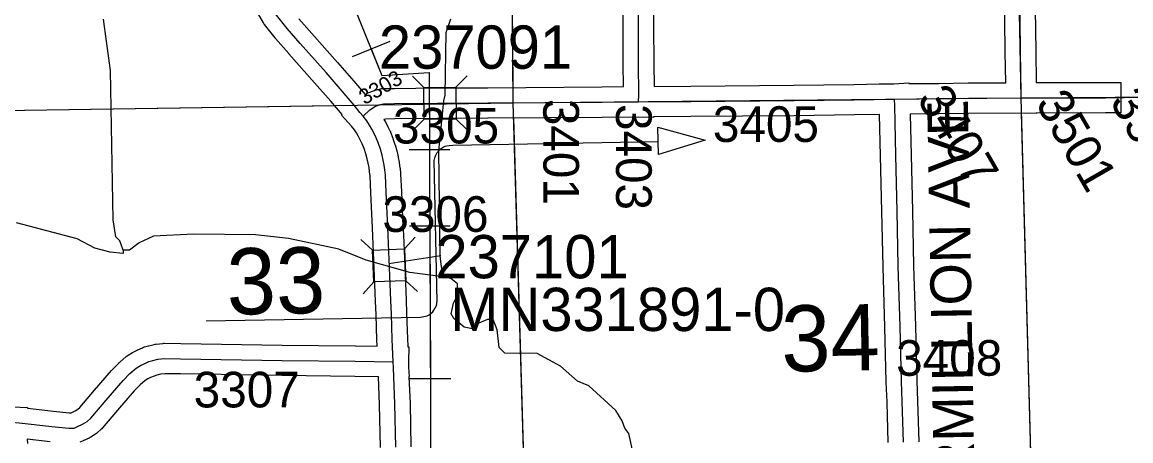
# Model space of a CAD drawing. Extents: x 23.6 to 68.7, y -63 to -29.
# Drawn here: x 52.625 to 54.801, y -45.138 to -44.315 of the extents above; entities that cross this region are included whole.
import ezdxf

# ---------------------------------------------------------------- set-up
doc = ezdxf.new("R2010")
doc.units = 0
for name, color, linetype in [('tdCoDirctArrow', 7, 'Continuous'), ('tdCoHydroRiver', 7, 'Continuous'), ('tdCoPipe', 7, 'Continuous'), ('tdCoSecRdNmbr', 7, 'Continuous'), ('tdCoSecRdTxt', 7, 'Continuous'), ('tdCoSecRteBand', 7, 'Continuous'), ('tdCoSecRteCL', 7, 'Continuous'), ('tdCoSectLine', 7, 'Continuous'), ('tdCoSectLinePart', 7, 'Continuous'), ('tdCoSectNmbr', 7, 'Continuous'), ('tdCoStrucSec', 7, 'Continuous'), ('tdCoStrucSecCoName', 7, 'Continuous'), ('tdCoStrucSecFHWANum', 7, 'Continuous'), ('tdCoSurfConc', 7, 'Continuous'), ('tdCoSurfGravel', 7, 'Continuous'), ('tdCoSurfLNO', 7, 'Continuous')]:
    doc.layers.add(name, color=color, linetype=linetype)

msp = doc.modelspace()

# ---------------------------------------------------------------- linework, layer by layer
at = {"layer": 'tdCoDirctArrow'}
msp.add_lwpolyline([(53.8725, -44.5214), (53.9654, -44.547), (53.874, -44.5753)], close=True, dxfattribs=at)
msp.add_lwpolyline([(52.9859, -44.902), (53.407, -44.8951), (53.42, -44.8924), (53.4235, -44.8905), (53.4273, -44.8877), (53.4307, -44.8846), (53.4332, -44.8813), (53.4359, -44.8768), (53.4379, -44.8721), (53.4387, -44.8687), (53.439, -44.8651), (53.4393, -44.8648), (53.4339, -44.587), (53.4348, -44.5816), (53.4366, -44.5768), (53.4379, -44.5741), (53.4397, -44.5714), (53.4418, -44.5687), (53.4449, -44.5655), (53.4476, -44.5633), (53.4511, -44.5611), (53.4551, -44.5592), (53.4587, -44.5582), (53.4632, -44.5574), (53.4702, -44.5572), (53.8729, -44.5496)], dxfattribs=at)
at = {"layer": 'tdCoHydroRiver'}
for points in [[(52.8231, -44.7636), (52.8166, -44.7447), (52.8086, -44.7369), (52.8035, -44.7038), (52.7983, -44.4103), (52.7844, -44.3094)], [(53.4505, -44.8158), (53.4452, -44.7748), (53.4427, -44.568), (53.4525, -44.47), (53.4555, -44.459), (53.4572, -44.3358), (53.4663, -44.3089)], [(52.8231, -44.7636), (52.8232, -44.7699), (52.7979, -44.767), (52.7678, -44.7595), (52.7329, -44.741), (52.6141, -44.7093)], [(53.4505, -44.8158), (53.3856, -44.8071), (53.3001, -44.7829), (53.2462, -44.7615), (53.148, -44.7406), (53.0832, -44.7335), (52.9617, -44.7319), (52.8828, -44.736), (52.8545, -44.749), (52.8358, -44.7634), (52.8231, -44.7636)], [(53.8258, -45.1679), (53.8158, -45.1238), (53.8077, -45.1128), (53.8028, -45.0987), (53.79, -45.0783), (53.7373, -45.0301), (53.715, -45.0209), (53.6815, -44.9913), (53.6355, -44.9666), (53.5723, -44.9658), (53.5611, -44.9549), (53.5575, -44.9202), (53.5494, -44.8998), (53.5383, -44.8999), (53.5211, -44.9065), (53.5086, -44.9177), (53.4927, -44.9147), (53.472, -44.8976), (53.4672, -44.8882), (53.4716, -44.8676), (53.4793, -44.8517), (53.4791, -44.8296), (53.4663, -44.8187), (53.4505, -44.8158)]]:
    msp.add_lwpolyline(points, dxfattribs=at)
at = {"layer": 'tdCoPipe'}
for p, q in [((53.273, -44.3829), (53.3473, -44.3529)), ((53.3843, -44.5657), (53.4645, -44.5654)), ((53.3849, -44.7157), (53.4651, -44.7154)), ((53.3861, -45.0157), (53.4663, -45.0154))]:
    msp.add_line(p, q, dxfattribs=at)
for points in [[(52.4125, -33.3783), (52.4125, -33.9227), (53.0838, -33.9227), (53.0838, -35.2802), (53.0129, -35.3697), (53.1181, -36.0507), (52.9101, -36.041), (52.9033, -36.1872), (53.0987, -36.2321), (53.0891, -36.3846), (52.8642, -36.4209), (52.9072, -39.2537), (53.109, -39.3713), (52.8864, -39.8114), (52.675, -39.81), (52.6969, -41.5585), (52.9567, -41.8295), (52.963, -43.8767), (53.2559, -43.8758), (53.257, -44.2366), (53.3311, -44.4201), (53.4237, -44.4145), (53.4283, -45.5761)], [(53.3101, -44.3679), (53.3312, -44.42), (53.4238, -44.4145), (53.4244, -44.5655)], [(53.425, -44.7155), (53.4262, -45.0155)]]:
    msp.add_lwpolyline(points, dxfattribs=at)
at = {"layer": 'tdCoSecRteBand'}
for points in [[(53.2985, -44.4575), (53.2993, -44.457), (53.3022, -44.4549), (53.3056, -44.4536), (53.3143, -44.4501), (53.3159, -44.4495), (53.3176, -44.449), (53.3266, -44.4467), (53.3302, -44.4457), (53.3339, -44.4457), (53.3555, -44.4454), (53.3556, -44.4454), (53.3556, -44.4454), (53.4393, -44.4446), (53.4393, -44.4446), (53.4394, -44.4446), (53.5389, -44.4441), (53.7629, -44.4425), (53.8047, -44.442), (53.8047, -44.4419), (53.8052, -44.4419), (53.8049, -44.3969), (53.8049, -44.3968), (53.8049, -44.3968), (53.8044, -44.3233), (53.8044, -44.3233), (53.8044, -44.3232), (53.804, -44.2411)], [(53.864, -44.2408), (53.8644, -44.323), (53.8649, -44.3964), (53.8652, -44.4415)], [(53.8652, -44.4415), (53.9371, -44.4409), (54.1397, -44.4393), (54.2575, -44.4377), (54.3068, -44.4368), (54.3068, -44.4365), (54.3361, -44.4363), (54.3654, -44.4348), (54.3655, -44.4358), (54.3664, -44.4357), (54.3664, -44.4361), (54.4234, -44.4356), (54.4819, -44.4348), (54.482, -44.4348), (54.4821, -44.4348), (54.5554, -44.4343), (54.5544, -44.3735), (54.5544, -44.3735), (54.5544, -44.3734), (54.5529, -44.2488)], [(54.6129, -44.2479), (54.6144, -44.3726), (54.6154, -44.434), (54.7512, -44.4338), (54.7812, -44.4337), (54.7813, -44.4937), (54.7513, -44.4938), (54.615, -44.494), (54.615, -44.4946), (54.5854, -44.494), (54.4827, -44.4948), (54.4242, -44.4956), (54.4241, -44.4956), (54.424, -44.4956), (54.368, -44.4961), (54.3696, -44.5767), (54.3722, -44.686), (54.3722, -44.686), (54.3722, -44.6861), (54.3745, -44.7941), (54.3782, -44.9127), (54.3782, -44.9128), (54.3782, -44.9128), (54.3808, -45.0206), (54.3824, -45.0595), (54.3824, -45.0597), (54.3824, -45.0599), (54.3847, -45.1398)], [(52.7174, -45.0832), (52.7204, -45.0831), (52.7214, -45.0827), (52.7289, -45.0791), (52.7341, -45.0758), (52.7381, -45.0722), (52.7667, -45.0387), (52.7667, -45.0386), (52.7668, -45.0385), (52.8003, -44.9998), (52.8009, -44.9991), (52.8015, -44.9985), (52.8146, -44.9851), (52.8155, -44.9841), (52.8165, -44.9833), (52.8289, -44.9726), (52.8308, -44.9709), (52.833, -44.9696), (52.8417, -44.9644), (52.8427, -44.9638), (52.8438, -44.9632), (52.8509, -44.9597), (52.8514, -44.9595), (52.8519, -44.9592), (52.8611, -44.9551), (52.8631, -44.9542), (52.8652, -44.9536), (52.8728, -44.9514), (52.8733, -44.9513), (52.8737, -44.9512), (52.8838, -44.9486), (52.8859, -44.948), (52.8881, -44.9478), (52.9012, -44.9465), (52.9028, -44.9463), (52.9045, -44.9463), (52.9362, -44.9466), (52.9363, -44.9466), (52.9364, -44.9466), (53.1354, -44.9499), (53.2788, -44.9513), (53.279, -44.9513), (53.2792, -44.9513), (53.3219, -44.9522), (53.3214, -44.9396), (53.3196, -44.8901), (53.3185, -44.8636), (53.3185, -44.8636), (53.3185, -44.8635), (53.3159, -44.7984), (53.3132, -44.7356), (53.3124, -44.7195), (53.3124, -44.7194), (53.3124, -44.7192), (53.3094, -44.6506), (53.3078, -44.6179), (53.307, -44.6094), (53.3058, -44.6007), (53.3042, -44.5921), (53.3024, -44.584), (53.2995, -44.574), (53.296, -44.5637), (53.2925, -44.5543), (53.2892, -44.5476), (53.2852, -44.5403), (53.281, -44.533), (53.2771, -44.5269), (53.2713, -44.5196), (53.2517, -44.4982), (53.2532, -44.4969), (53.2306, -44.4706), (53.199, -44.4343), (53.1483, -44.3774), (53.1482, -44.3772), (53.1481, -44.3771), (53.1224, -44.3475), (53.1219, -44.3469), (53.1215, -44.3463), (53.1007, -44.3198), (53.0995, -44.3183), (53.0985, -44.3165), (53.084, -44.2919)], [(53.1682, -44.3087), (53.1933, -44.3376), (53.2439, -44.3945), (53.2441, -44.3946), (53.2442, -44.3948), (53.2759, -44.4313), (53.276, -44.4313), (53.276, -44.4314), (53.2985, -44.4575)], [(54.3248, -45.1414), (54.3225, -45.0618), (54.3208, -45.0229), (54.3208, -45.0226), (54.3208, -45.0223), (54.3182, -44.9144), (54.3146, -44.7958), (54.3146, -44.7957), (54.3146, -44.7955), (54.3123, -44.6874), (54.3096, -44.5781), (54.3096, -44.578), (54.3096, -44.578), (54.308, -44.4968), (54.2586, -44.4977), (54.2585, -44.4977), (54.2584, -44.4977), (54.1404, -44.4993), (54.1403, -44.4993), (54.1403, -44.4993), (53.9376, -44.5009), (53.864, -44.5015), (53.864, -44.5026), (53.8346, -44.5017), (53.7635, -44.5025), (53.7634, -44.5025), (53.7634, -44.5025), (53.5393, -44.5041), (53.5393, -44.5041), (53.5392, -44.5041), (53.4398, -44.5046), (53.3562, -44.5054), (53.3383, -44.5056), (53.335, -44.5065), (53.3373, -44.5105), (53.3376, -44.5109), (53.3378, -44.5114), (53.3423, -44.5197), (53.3425, -44.5202), (53.3428, -44.5207), (53.3469, -44.5291), (53.3476, -44.5304), (53.3481, -44.5317), (53.3523, -44.543), (53.3525, -44.5435), (53.3527, -44.5441), (53.3566, -44.5555), (53.3567, -44.556), (53.3569, -44.5566), (53.3603, -44.5681), (53.3606, -44.5691), (53.3608, -44.5701), (53.363, -44.5798), (53.3631, -44.5804), (53.3632, -44.581), (53.3649, -44.5907), (53.365, -44.5913), (53.3651, -44.5919), (53.3665, -44.6017), (53.3666, -44.6022), (53.3666, -44.6028), (53.3676, -44.6127), (53.3677, -44.6135), (53.3677, -44.6142), (53.3694, -44.6478), (53.3694, -44.6479), (53.3694, -44.6479), (53.3723, -44.7166), (53.3732, -44.7327), (53.3732, -44.7328), (53.3732, -44.733), (53.3758, -44.7959), (53.3758, -44.796), (53.3758, -44.796), (53.3784, -44.8611), (53.3796, -44.8876), (53.3796, -44.8877), (53.3796, -44.8878), (53.3814, -44.9375), (53.3814, -44.9375), (53.3814, -44.9376), (53.3819, -44.9521), (53.3819, -44.9536), (53.3837, -44.9536), (53.3831, -44.9827), (53.3835, -44.9935), (53.3835, -44.9935), (53.3835, -44.9935), (53.3835, -44.9935), (53.3843, -45.0117), (53.3842, -45.0117), (53.3862, -45.0644), (53.3862, -45.0646), (53.3862, -45.0648), (53.3881, -45.1495)], [(53.3282, -45.151), (53.3262, -45.0664), (53.3242, -45.0123), (53.2781, -45.0113), (53.1347, -45.0099), (53.1346, -45.0099), (53.1345, -45.0099), (52.9356, -45.0066), (52.9057, -45.0063), (52.8965, -45.0073), (52.889, -45.0092), (52.8838, -45.0107), (52.8771, -45.0137), (52.8716, -45.0164), (52.8662, -45.0197), (52.8567, -45.0279), (52.8451, -45.0397), (52.8123, -45.0777), (52.7825, -45.1127), (52.7811, -45.1142), (52.7796, -45.1155), (52.7724, -45.122), (52.7707, -45.1236), (52.7687, -45.1249), (52.7598, -45.1306), (52.7581, -45.1317), (52.7563, -45.1325), (52.7463, -45.1373), (52.7456, -45.1376), (52.7449, -45.1379), (52.7383, -45.1406)], [(52.6064, -45.0714), (52.6354, -45.0724), (52.6353, -45.0741), (52.6864, -45.08), (52.7174, -45.0832)], [(52.6796, -45.1397), (52.6349, -45.1345), (52.6351, -45.143)]]:
    msp.add_lwpolyline(points, dxfattribs=at)
at = {"layer": 'tdCoSecRteCL'}
msp.add_line((54.5855, -44.464), (54.7513, -44.4638), dxfattribs=at)
for points in [[(53.8349, -44.4717), (53.8354, -44.4579), (53.8349, -44.3966), (53.8344, -44.3231), (53.834, -44.2409), (53.8329, -44.1326), (53.8322, -44.0376), (53.8311, -43.9299), (53.8301, -43.8118), (53.8294, -43.6946), (53.8275, -43.5731), (53.8261, -43.4386), (53.8242, -43.3229), (53.8232, -43.2157), (53.8199, -43.0924), (53.8194, -43.0117), (53.8184, -42.9852), (53.8182, -42.9781)], [(53.2941, -44.5001), (53.288, -44.4925), (53.2766, -44.4781), (53.2533, -44.451), (53.2215, -44.4145), (53.1707, -44.3574), (53.1451, -44.3278), (53.1244, -44.3014), (53.1099, -44.2767), (53.0997, -44.2515), (53.0936, -44.2302), (53.0905, -44.216), (53.0884, -44.2025), (53.0875, -44.1897), (53.0861, -44.1323), (53.0852, -44.0589), (53.0839, -43.9867), (53.0837, -43.9789)], [(54.5855, -44.464), (54.5857, -44.4541), (54.5844, -44.373), (54.5829, -44.2482)], [(53.2941, -44.5001), (53.3076, -44.4878), (53.3166, -44.4815), (53.3253, -44.478), (53.3343, -44.4757), (53.3559, -44.4754), (53.4396, -44.4746), (53.5391, -44.4741), (53.7631, -44.4725), (53.8349, -44.4717)], [(53.8349, -44.4717), (53.9373, -44.4709), (54.14, -44.4693), (54.258, -44.4677), (54.337, -44.4663)], [(54.337, -44.4663), (54.4238, -44.4656), (54.4823, -44.4648), (54.5855, -44.464)], [(54.3547, -45.1406), (54.3524, -45.0607), (54.3508, -45.0216), (54.3482, -44.9136), (54.3446, -44.7949), (54.3423, -44.6867), (54.3396, -44.5774), (54.3376, -44.4796), (54.337, -44.4663)], [(53.3531, -44.9829), (53.3519, -44.9532), (53.3514, -44.9386), (53.3496, -44.8889), (53.3485, -44.8623), (53.3458, -44.7972), (53.3432, -44.7342), (53.3424, -44.718), (53.3394, -44.6492), (53.3378, -44.6157), (53.3368, -44.6058), (53.3354, -44.596), (53.3336, -44.5863), (53.3315, -44.5766), (53.3281, -44.565), (53.3243, -44.5536), (53.32, -44.5424), (53.3159, -44.5339), (53.3114, -44.5256), (53.3066, -44.5175), (53.3016, -44.5095), (53.2941, -44.5001)], [(52.6043, -45.1013), (52.619, -45.1024), (52.6831, -45.1099), (52.7165, -45.1133), (52.7269, -45.1128), (52.7335, -45.1101), (52.7435, -45.1054), (52.7524, -45.0997), (52.7596, -45.0932), (52.7895, -45.0581), (52.823, -45.0194), (52.8361, -45.006), (52.8485, -44.9953), (52.8571, -44.9901), (52.8642, -44.9866), (52.8734, -44.9824), (52.8811, -44.9802), (52.8912, -44.9777), (52.9043, -44.9763), (52.9359, -44.9766), (53.135, -44.9799), (53.2786, -44.9813), (53.3531, -44.9829)], [(53.3582, -45.1503), (53.3562, -45.0655), (53.3536, -44.9946), (53.3531, -44.9829)]]:
    msp.add_lwpolyline(points, dxfattribs=at)
at = {"layer": 'tdCoSectLine'}
for points in [[(53.58, -43.4748), (53.5882, -44.4737)], [(54.5772, -43.4748), (54.5744, -43.9303), (54.5852, -44.464)], [(52.5863, -44.4889), (53.5882, -44.4737)], [(53.5882, -44.4737), (54.5852, -44.464)], [(53.5882, -44.4737), (53.618, -45.4851)], [(54.5852, -44.464), (55.6015, -44.4567)], [(54.5852, -44.464), (54.6127, -45.4743)]]:
    msp.add_lwpolyline(points, dxfattribs=at)
at = {"layer": 'tdCoSectLinePart'}
for points in [[(53.58, -43.4748), (53.5879, -44.4437)], [(54.7809, -44.4626), (54.827, -44.4623)], [(52.5863, -44.4889), (53.2372, -44.479)], [(54.586, -44.494), (54.6127, -45.4743)], [(53.589, -44.5036), (53.618, -45.4851)]]:
    msp.add_lwpolyline(points, dxfattribs=at)
at = {"layer": 'tdCoStrucSec'}
for p, q in [((53.4136, -44.4434), (53.3914, -44.4214)), ((53.4762, -44.4431), (53.4982, -44.4208)), ((53.414, -44.506), (53.392, -44.5283)), ((53.4766, -44.5057), (53.4988, -44.5277)), ((53.3753, -44.7607), (53.3965, -44.7377)), ((53.3128, -44.7633), (53.2898, -44.7421)), ((53.3153, -44.8258), (53.2941, -44.8489)), ((53.3779, -44.8233), (53.4009, -44.8445))]:
    msp.add_line(p, q, dxfattribs=at)
for points in [[(53.4136, -44.4434), (53.4762, -44.4431), (53.4766, -44.5057), (53.414, -44.506)], [(53.3153, -44.8258), (53.3128, -44.7633), (53.3753, -44.7607), (53.3779, -44.8233)]]:
    msp.add_lwpolyline(points, close=True, dxfattribs=at)
at = {"layer": 'tdCoStrucSecFHWANum'}
msp.add_line((53.447, -44.7747), (53.3447, -44.7902), dxfattribs=at)
at = {"layer": 'tdCoSurfConc'}
msp.add_lwpolyline([(53.3582, -45.1503), (53.3562, -45.0655), (53.3536, -44.9946), (53.3531, -44.9829), (53.3519, -44.9532), (53.3514, -44.9386), (53.3496, -44.8889), (53.3485, -44.8623), (53.3458, -44.7972), (53.3432, -44.7342), (53.3424, -44.718), (53.3394, -44.6492), (53.3378, -44.6157), (53.3368, -44.6058), (53.3354, -44.596), (53.3336, -44.5863), (53.3315, -44.5766), (53.3281, -44.565), (53.3243, -44.5536), (53.32, -44.5424), (53.3159, -44.5339), (53.3114, -44.5256), (53.3066, -44.5175), (53.3016, -44.5095), (53.2941, -44.5001), (53.288, -44.4925), (53.2766, -44.4781), (53.2533, -44.451), (53.2215, -44.4145), (53.1707, -44.3574), (53.1451, -44.3278), (53.1244, -44.3014)], dxfattribs=at)
at = {"layer": 'tdCoSurfGravel'}
msp.add_line((54.5855, -44.464), (54.7513, -44.4638), dxfattribs=at)
for points in [[(53.8349, -44.4717), (53.8354, -44.4579), (53.8349, -44.3966), (53.8344, -44.3231), (53.834, -44.2409), (53.8329, -44.1326), (53.8322, -44.0376), (53.8311, -43.9299), (53.8301, -43.8118), (53.8294, -43.6946), (53.8275, -43.5731), (53.8261, -43.4386), (53.8242, -43.3229), (53.8232, -43.2157), (53.8199, -43.0924), (53.8194, -43.0117), (53.8184, -42.9852), (53.8182, -42.9781), (53.8176, -42.9622), (53.8164, -42.8833)], [(54.5855, -44.464), (54.5857, -44.4541), (54.5844, -44.373), (54.5829, -44.2482), (54.5819, -44.2067), (54.5801, -44.1312), (54.5792, -44.0907), (54.5764, -44.0049), (54.5747, -43.9303), (54.5752, -43.867), (54.5747, -43.7555), (54.5754, -43.6715), (54.5762, -43.5693), (54.5769, -43.5408), (54.5777, -43.4604), (54.5777, -43.4277), (54.577, -43.3782), (54.5765, -43.3739), (54.5756, -43.3696), (54.5745, -43.3654), (54.573, -43.3613)], [(53.2941, -44.5001), (53.3076, -44.4878), (53.3166, -44.4815), (53.3253, -44.478), (53.3343, -44.4757), (53.3559, -44.4754), (53.4396, -44.4746), (53.5391, -44.4741), (53.7631, -44.4725), (53.8349, -44.4717), (53.9373, -44.4709), (54.14, -44.4693), (54.258, -44.4677), (54.337, -44.4663), (54.4238, -44.4656), (54.4823, -44.4648), (54.5855, -44.464)], [(54.3547, -45.1406), (54.3524, -45.0607), (54.3508, -45.0216), (54.3482, -44.9136), (54.3446, -44.7949), (54.3423, -44.6867), (54.3396, -44.5774), (54.3376, -44.4796), (54.337, -44.4663)], [(52.619, -45.1024), (52.6831, -45.1099), (52.7165, -45.1133), (52.7269, -45.1128), (52.7335, -45.1101), (52.7435, -45.1054), (52.7524, -45.0997), (52.7596, -45.0932), (52.7895, -45.0581), (52.823, -45.0194), (52.8361, -45.006), (52.8485, -44.9953), (52.8571, -44.9901), (52.8642, -44.9866), (52.8734, -44.9824), (52.8811, -44.9802), (52.8912, -44.9777), (52.9043, -44.9763), (52.9359, -44.9766), (53.135, -44.9799), (53.2786, -44.9813), (53.3531, -44.9829)]]:
    msp.add_lwpolyline(points, dxfattribs=at)
at = {"layer": 'tdCoSurfLNO'}
for p, q in [((54.7513, -44.4638), (54.7514, -44.4638)), ((54.7514, -44.4638), (54.8265, -44.4628))]:
    msp.add_line(p, q, dxfattribs=at)

# ---------------------------------------------------------------- texts
at = {"layer": 'tdCoSecRdNmbr'}
for s, height, rotation, p in [('3303', 0.03, 30.04, (53.297, -44.4786)), ('3407', 0.07, 300.0413, (54.38, -44.4651)), ('3501', 0.07, 300.0415, (54.6126, -44.4744)), ('3503', 0.07, 300.0396, (54.7584, -44.4705)), ('3401', 0.07, 270.0395, (53.6478, -44.4661)), ('3305', 0.07, 0.0406, (53.3529, -44.5538)), ('3403', 0.07, 270.0397, (53.7905, -44.4762)), ('3405', 0.07, 0.0411, (53.9807, -44.5507)), ('3306', 0.07, 0.0406, (53.3321, -44.7275)), ('3408', 0.07, 0.0413, (54.3404, -45.0102)), ('3307', 0.07, 0.0403, (52.9616, -45.0724))]:
    msp.add_text(s, height=height, rotation=rotation, dxfattribs=at).set_placement(p)
at = {"layer": 'tdCoSecRdTxt'}
msp.add_text('VERMILLION AVE', height=0.08, rotation=91, dxfattribs=at).set_placement((54.4968, -45.3588))
at = {"layer": 'tdCoSectNmbr'}
for s, rotation, p in [('33', 1.0403, (53.0274, -44.8902)), ('34', 1.0411, (54.1159, -45.0024))]:
    msp.add_text(s, height=0.13, rotation=rotation, dxfattribs=at).set_placement(p)
at = {"layer": 'tdCoStrucSecCoName'}
msp.add_text('MN331891-0', height=0.085, dxfattribs=at).set_placement((53.4652, -44.9222))
at = {"layer": 'tdCoStrucSecFHWANum'}
for s, p in [('237091', (53.3251, -44.4068)), ('237101', (53.4361, -44.8186))]:
    msp.add_text(s, height=0.085, dxfattribs=at).set_placement(p)

doc.saveas('drawing.dxf')
